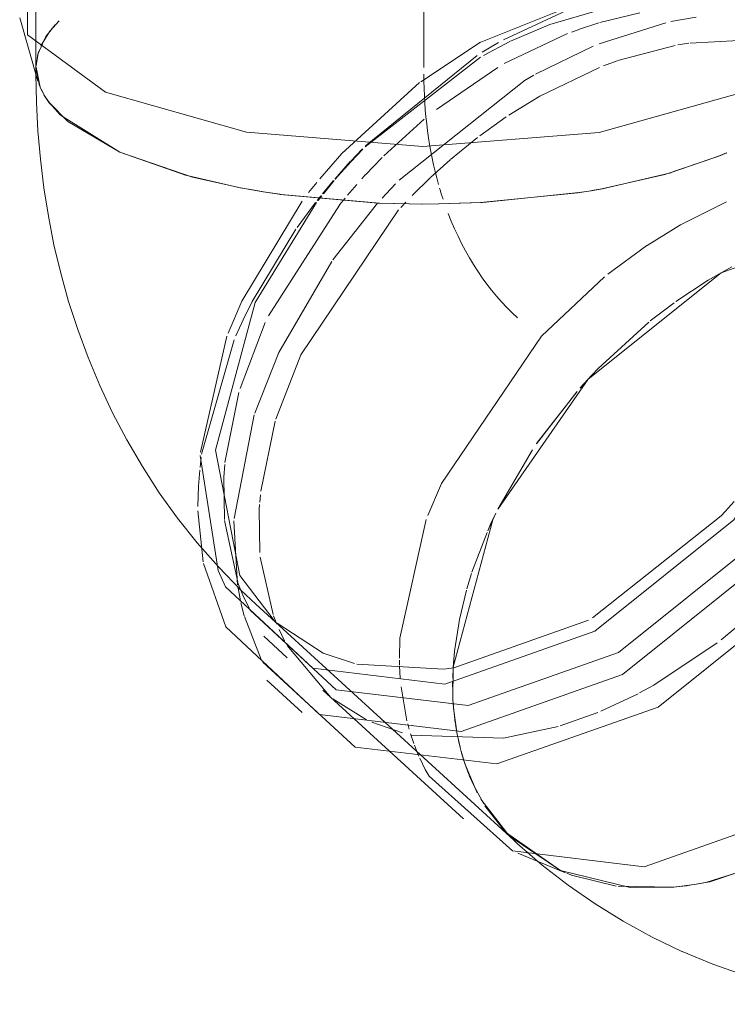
# Model space of a CAD drawing. Header units: millimetres. Extents: x -121 to 29920, y 1231 to 31888.
# Tile 272 of 310: x 20751 to 20851, y 26529 to 26668. Entities that reach past the tile are written whole.
import ezdxf

# ---------------------------------------------------------------- set-up
doc = ezdxf.new("R2010")
doc.units = ezdxf.units.MM
doc.linetypes.add('ADSK_Осевая', pattern=[700, 500, -100, 0, -100])
doc.layers.add('P-PIPE-____-CNTR', color=3, linetype='ADSK_Осевая', lineweight=20)
doc.layers.add('P-PIPE-____-OTLN', color=3, linetype='Continuous', lineweight=20)

# ---------------------------------------------------------------- blocks, each defined once
blk = doc.blocks.new('ADSK_ППР_Отвод канализационный_Составной - Отвод раструбный-1604121-3D severage Right')
at = {"layer": 'P-PIPE-____-OTLN', "color": 10}
for p, q in [((-6186.81, 26671.69), (-6203.34, 26665.05)), ((-6186.81, 26671.69), (-6203.34, 26665.05)), ((-6189.86, 26670.15), (-6200.15, 26665.39)), ((-6189.86, 26670.15), (-6200.15, 26665.39)), ((-6186.45, 26669.65), (-6193.56, 26667.54)), ((-6186.45, 26669.65), (-6193.56, 26667.54)), ((-6180.8, 26669.2), (-6186.46, 26667.82)), ((-6180.8, 26669.2), (-6186.46, 26667.82)), ((-6263.16, 26668.07), (-6264.47, 26666.6)), ((-6193.57, 26667.53), (-6199.15, 26665.17)), ((-6193.57, 26667.53), (-6199.15, 26665.17)), ((-6186.6, 26667.78), (-6189.52, 26666.82)), ((-6186.6, 26667.78), (-6189.52, 26666.82)), ((-6177.11, 26667.79), (-6186.58, 26664.82)), ((-6177.11, 26667.79), (-6186.58, 26664.82)), ((-6172.82, 26668.57), (-6176.4, 26667.95)), ((-6172.82, 26668.57), (-6176.4, 26667.95)), ((-6264.47, 26666.6), (-6265.75, 26664.53)), ((-6191.05, 26666.25), (-6200.02, 26662.01)), ((-6191.05, 26666.25), (-6200.02, 26662.01)), ((-6189.54, 26666.81), (-6190.51, 26666.45)), ((-6189.54, 26666.81), (-6190.51, 26666.45)), ((-6203.39, 26665.02), (-6211.86, 26659.43)), ((-6203.39, 26665.02), (-6211.86, 26659.43)), ((-6200.86, 26664.99), (-6203.16, 26663.62)), ((-6200.86, 26664.99), (-6203.16, 26663.62)), ((-6199.22, 26665.13), (-6202.98, 26663.16)), ((-6199.22, 26665.13), (-6202.98, 26663.16)), ((-6187.41, 26664.49), (-6195.58, 26660.52)), ((-6187.41, 26664.49), (-6195.58, 26660.52)), ((-6175.8, 26664.58), (-6183.91, 26662.45)), ((-6175.8, 26664.58), (-6183.91, 26662.45)), ((-6173.84, 26664.89), (-6175.42, 26664.65)), ((-6173.84, 26664.89), (-6175.42, 26664.65)), ((-6166.77, 26665.26), (-6173.67, 26664.91)), ((-6166.77, 26665.26), (-6173.67, 26664.91)), ((-6203.88, 26663.17), (-6219.71, 26650.36)), ((-6203.88, 26663.17), (-6219.71, 26650.36)), ((-6203.4, 26662.92), (-6219.74, 26650.22)), ((-6203.4, 26662.92), (-6219.74, 26650.22)), ((-6184.04, 26662.4), (-6185.98, 26661.69)), ((-6184.04, 26662.4), (-6185.98, 26661.69)), ((-6200.96, 26661.46), (-6209.64, 26655.49)), ((-6200.96, 26661.46), (-6209.64, 26655.49)), ((-6195.82, 26660.38), (-6196.97, 26659.7)), ((-6195.82, 26660.38), (-6196.97, 26659.7)), ((-6197.01, 26659.68), (-6214.94, 26645.46)), ((-6197.01, 26659.68), (-6214.94, 26645.46)), ((-6211.37, 26654.1), (-6217.11, 26648.92)), ((-6211.37, 26654.1), (-6217.11, 26648.92)), ((-6199.76, 26654.44), (-6203.49, 26651.78)), ((-6199.76, 26654.44), (-6203.49, 26651.78)), ((-6203.83, 26651.52), (-6207.66, 26648.4)), ((-6203.83, 26651.52), (-6207.66, 26648.4)), ((-6220.12, 26649.93), (-6221.8, 26648.16)), ((-6220.12, 26649.93), (-6221.8, 26648.16)), ((-6221.86, 26648.1), (-6224.07, 26645.62)), ((-6221.86, 26648.1), (-6224.07, 26645.62)), ((-6217.34, 26648.69), (-6219.73, 26646.22)), ((-6217.34, 26648.69), (-6219.73, 26646.22)), ((-6207.72, 26648.35), (-6210.47, 26645.87)), ((-6207.72, 26648.35), (-6210.47, 26645.87)), ((-6226.62, 26645.15), (-6227.77, 26643.7)), ((-6226.62, 26645.15), (-6227.77, 26643.7)), ((-6224.27, 26645.38), (-6225.81, 26643.52)), ((-6224.27, 26645.38), (-6225.81, 26643.52)), ((-6224.15, 26645.41), (-6225.67, 26643.55)), ((-6224.15, 26645.41), (-6225.67, 26643.55)), ((-6219.74, 26646.21), (-6220.23, 26645.67)), ((-6219.74, 26646.21), (-6220.23, 26645.67)), ((-6215.43, 26644.96), (-6216.76, 26643.55)), ((-6215.43, 26644.96), (-6216.76, 26643.55)), ((-6210.56, 26645.79), (-6213.07, 26643.31)), ((-6210.56, 26645.79), (-6213.07, 26643.31)), ((-6220.94, 26644.87), (-6222.26, 26643.33)), ((-6220.94, 26644.87), (-6222.26, 26643.33)), ((-6226.8, 26642.28), (-6229.41, 26638.76)), ((-6226.8, 26642.28), (-6229.41, 26638.76)), ((-6226.05, 26643.23), (-6226.55, 26642.59)), ((-6226.05, 26643.23), (-6226.55, 26642.59)), ((-6217.99, 26642.19), (-6224.32, 26634.15)), ((-6217.99, 26642.19), (-6224.32, 26634.15)), ((-6222.61, 26642.92), (-6223.39, 26641.97)), ((-6222.61, 26642.92), (-6223.39, 26641.97)), ((-6216.79, 26643.51), (-6217.32, 26642.93)), ((-6216.79, 26643.51), (-6217.32, 26642.93)), ((-6213.99, 26642.35), (-6214.68, 26641.61)), ((-6213.99, 26642.35), (-6214.68, 26641.61)), ((-6223.41, 26641.93), (-6233.47, 26626.24)), ((-6223.41, 26641.93), (-6233.47, 26626.24)), ((-6229.58, 26638.53), (-6235.8, 26628.24)), ((-6229.58, 26638.53), (-6235.8, 26628.24)), ((-6179.82, 26636.19), (-6185.32, 26632.15)), ((-6179.82, 26636.19), (-6185.32, 26632.15)), ((-6185.81, 26631.76), (-6194.74, 26623.36)), ((-6185.81, 26631.76), (-6194.74, 26623.36)), ((-6175.71, 26628.24), (-6171.1, 26631.28)), ((-6171.1, 26631.28), (-6175.71, 26628.24)), ((-6179.32, 26625.5), (-6175.93, 26628.08)), ((-6175.93, 26628.08), (-6179.32, 26625.5)), ((-6233.93, 26625.29), (-6237.49, 26615.92)), ((-6233.93, 26625.29), (-6237.49, 26615.92)), ((-6238.33, 26622.82), (-6242.94, 26606.61)), ((-6238.33, 26622.82), (-6242.94, 26606.61)), ((-6237.65, 26615.36), (-6239.65, 26605.42)), ((-6237.65, 26615.36), (-6239.65, 26605.42)), ((-6195.45, 26608.09), (-6189.73, 26615.46)), ((-6189.71, 26615.49), (-6195.44, 26608.1)), ((-6235.48, 26612.19), (-6238.35, 26597.48)), ((-6235.48, 26612.19), (-6238.35, 26597.48)), ((-6232.5, 26611.28), (-6234.55, 26601.37)), ((-6232.5, 26611.28), (-6234.55, 26601.37)), ((-6196.04, 26607.23), (-6200.94, 26598.79)), ((-6200.93, 26598.81), (-6196.03, 26607.24)), ((-6243, 26606.13), (-6243.16, 26604.78)), ((-6243, 26606.13), (-6243.16, 26604.78)), ((-6234.6, 26600.86), (-6234.7, 26599.82)), ((-6234.6, 26600.86), (-6234.7, 26599.82)), ((-6239.7, 26597.2), (-6237.82, 26588.46)), ((-6239.7, 26597.2), (-6237.82, 26588.46)), ((-6238.36, 26597.17), (-6237.87, 26588.09)), ((-6238.36, 26597.17), (-6237.87, 26588.09)), ((-6202.36, 26595.76), (-6201.95, 26596.67)), ((-6201.96, 26596.66), (-6202.36, 26595.76)), ((-6204.63, 26589.86), (-6202.47, 26595.52)), ((-6202.47, 26595.52), (-6204.63, 26589.86)), ((-6234.63, 26592.01), (-6232.82, 26583.89)), ((-6234.63, 26592.01), (-6232.82, 26583.89)), ((-6205.35, 26587.49), (-6204.68, 26589.7)), ((-6204.68, 26589.7), (-6205.35, 26587.49)), ((-6237.83, 26587.88), (-6237.43, 26585.81)), ((-6237.83, 26587.88), (-6237.43, 26585.81)), ((-6237.79, 26588.38), (-6237.09, 26586.6)), ((-6237.79, 26588.38), (-6237.09, 26586.6)), ((-6237.09, 26586.6), (-6236.22, 26584.77)), ((-6237.09, 26586.6), (-6236.22, 26584.77)), ((-6237.37, 26585.52), (-6236.91, 26583.69)), ((-6237.37, 26585.52), (-6236.91, 26583.69)), ((-6236.88, 26583.61), (-6234.48, 26577.51)), ((-6236.88, 26583.61), (-6234.48, 26577.51)), ((-6232.75, 26583.7), (-6232.29, 26582.52)), ((-6232.75, 26583.7), (-6232.29, 26582.52)), ((-6169.26, 26580.28), (-6164.9, 26583.93)), ((-6169.26, 26580.28), (-6164.9, 26583.93)), ((-6231.94, 26581.73), (-6231.17, 26580.16)), ((-6231.94, 26581.73), (-6231.17, 26580.16)), ((-6230.8, 26579.48), (-6224.6, 26572.12)), ((-6230.8, 26579.48), (-6224.6, 26572.12)), ((-6214.89, 26577.39), (-6214.88, 26576.74)), ((-6214.89, 26577.39), (-6214.88, 26576.74)), ((-6214.88, 26576.59), (-6214.78, 26574.84)), ((-6214.88, 26576.59), (-6214.78, 26574.84)), ((-6207.34, 26574.83), (-6207.28, 26576.34)), ((-6207.28, 26576.34), (-6207.34, 26574.83)), ((-6207.3, 26571.75), (-6207.29, 26576.34)), ((-6207.3, 26571.75), (-6207.29, 26576.34)), ((-6207.34, 26572.74), (-6207.35, 26574.39)), ((-6207.35, 26574.39), (-6207.34, 26572.74)), ((-6214.67, 26573.62), (-6213.83, 26568.81)), ((-6214.67, 26573.62), (-6213.83, 26568.81)), ((-6207.3, 26571.75), (-6207.34, 26572.64)), ((-6207.34, 26572.64), (-6207.3, 26571.75)), ((-6186.35, 26570.16), (-6181.05, 26572.64)), ((-6186.35, 26570.16), (-6181.05, 26572.64)), ((-6224.33, 26571.91), (-6219.56, 26568.94)), ((-6224.33, 26571.91), (-6219.56, 26568.94)), ((-6207.25, 26570.92), (-6207.3, 26571.73)), ((-6207.25, 26570.92), (-6207.3, 26571.73)), ((-6206.99, 26568.57), (-6207.27, 26571.19)), ((-6207.27, 26571.19), (-6206.99, 26568.57)), ((-6206.71, 26566.84), (-6207.22, 26570.58)), ((-6206.71, 26566.84), (-6207.22, 26570.58)), ((-6192.12, 26568.09), (-6186.78, 26569.98)), ((-6192.12, 26568.09), (-6186.78, 26569.98)), ((-6218.81, 26568.59), (-6214.48, 26567.08)), ((-6218.81, 26568.59), (-6214.48, 26567.08)), ((-6213.72, 26568.36), (-6213.51, 26567.61)), ((-6213.72, 26568.36), (-6213.51, 26567.61)), ((-6206.76, 26567.16), (-6206.95, 26568.27)), ((-6206.95, 26568.27), (-6206.76, 26567.16)), ((-6213.32, 26566.96), (-6212.85, 26565.58)), ((-6213.32, 26566.96), (-6212.85, 26565.58)), ((-6206.3, 26565.05), (-6206.71, 26566.88)), ((-6206.71, 26566.88), (-6206.3, 26565.05)), ((-6205.99, 26563.88), (-6206.52, 26565.96)), ((-6205.99, 26563.88), (-6206.52, 26565.96)), ((-6212.75, 26565.32), (-6212.46, 26564.57)), ((-6212.75, 26565.32), (-6212.46, 26564.57)), ((-6212.41, 26564.44), (-6212.13, 26563.77)), ((-6212.41, 26564.44), (-6212.13, 26563.77)), ((-6205.73, 26563.04), (-6206.16, 26564.51)), ((-6206.16, 26564.51), (-6205.73, 26563.04)), ((-6205.58, 26562.59), (-6205.95, 26563.76)), ((-6205.58, 26562.59), (-6205.95, 26563.76)), ((-6205.05, 26561.17), (-6205.73, 26563.04)), ((-6205.73, 26563.04), (-6205.05, 26561.17)), ((-6203.85, 26558.59), (-6205.58, 26562.59)), ((-6203.85, 26558.59), (-6205.58, 26562.59)), ((-6204.27, 26559.43), (-6204.99, 26561.03)), ((-6204.99, 26561.03), (-6204.27, 26559.43)), ((-6202.94, 26557.02), (-6204.27, 26559.43)), ((-6204.27, 26559.43), (-6202.94, 26557.02)), ((-6199.33, 26552.49), (-6203.35, 26557.69)), ((-6199.33, 26552.49), (-6203.35, 26557.69)), ((-6199.85, 26553.02), (-6202.77, 26556.74)), ((-6202.77, 26556.74), (-6199.85, 26553.02)), ((-6192.04, 26547.55), (-6199.85, 26553.02)), ((-6199.85, 26553.02), (-6192.04, 26547.55)), ((-6192.04, 26547.55), (-6199.33, 26552.49)), ((-6192.04, 26547.55), (-6199.33, 26552.49)), ((-6173.11, 26545.57), (-6175.99, 26545.22)), ((-6175.99, 26545.22), (-6173.11, 26545.57))]:
    blk.add_line(p, q, dxfattribs=at)
at = {"layer": 'P-PIPE-____-OTLN', "color": 22}
for p, q in [((-6268.74, 26668.5), (-6266.15, 26659.52)), ((-6265.92, 26658.84), (-6266.44, 26661.47)), ((-6266.44, 26661.47), (-6266.44, 26660.52)), ((-6168.53, 26649.34), (-6169.66, 26648.86)), ((-6177.26, 26646.28), (-6169.62, 26648.88)), ((-6186.18, 26644.25), (-6177.26, 26646.28)), ((-6169.28, 26597.88), (-6168.72, 26598.48)), ((-6169.28, 26597.88), (-6168.72, 26598.48)), ((-6235.27, 26585.34), (-6198.69, 26551.88)), ((-6236.07, 26584.49), (-6223.85, 26573.2)), ((-6236.07, 26584.49), (-6223.85, 26573.2)), ((-6234.14, 26580.78), (-6230.81, 26577.74)), ((-6234.14, 26580.78), (-6230.81, 26577.74)), ((-6234.26, 26577.09), (-6221.19, 26565.08)), ((-6234.26, 26577.09), (-6221.19, 26565.08)), ((-6233.71, 26574.57), (-6228.67, 26569.96)), ((-6233.71, 26574.57), (-6228.67, 26569.96)), ((-6225.77, 26573.13), (-6205.82, 26554.88)), ((-6225.77, 26573.13), (-6205.82, 26554.88)), ((-6210.7, 26560.96), (-6198.86, 26550.35)), ((-6210.7, 26560.96), (-6198.86, 26550.35)), ((-6198.69, 26551.88), (-6198.13, 26551.37)), ((-6198.11, 26550.03), (-6191.33, 26547.25)), ((-6198.11, 26550.03), (-6191.33, 26547.25)), ((-6191.33, 26547.25), (-6192.04, 26547.55)), ((-6191.33, 26547.25), (-6192.04, 26547.55)), ((-6190.48, 26546.92), (-6191.15, 26547.18)), ((-6190.48, 26546.92), (-6191.15, 26547.18))]:
    blk.add_line(p, q, dxfattribs=at)
at = {"layer": 'P-PIPE-____-OTLN', "color": 9}
for p, q in [((-6266.43, 26661.69), (-6266.19, 26663.32)), ((-6266.07, 26663.7), (-6266.42, 26661.75)), ((-6265.31, 26657.57), (-6264.54, 26656.44)), ((-6263, 26654.73), (-6264.53, 26656.42)), ((-6254.53, 26649.42), (-6262.97, 26654.7)), ((-6245.07, 26646.13), (-6254.53, 26649.42)), ((-6169.62, 26648.88), (-6168.46, 26649.37)), ((-6169.66, 26648.86), (-6176.34, 26646.54)), ((-6176.4, 26646.52), (-6186.11, 26644.26)), ((-6237.49, 26644.4), (-6244.99, 26646.11)), ((-6237.44, 26644.39), (-6234.2, 26643.82)), ((-6231.87, 26643.47), (-6234.17, 26643.82)), ((-6189.47, 26643.7), (-6203.08, 26642.31)), ((-6188.38, 26643.87), (-6189.45, 26643.7)), ((-6188.36, 26643.87), (-6187.73, 26643.98)), ((-6187.6, 26644), (-6186.18, 26644.25)), ((-6217.94, 26642.22), (-6231.83, 26643.46)), ((-6225.9, 26643.26), (-6226.41, 26642.6)), ((-6225.9, 26643.26), (-6226.41, 26642.6)), ((-6213.52, 26642.1), (-6217.89, 26642.22)), ((-6203.14, 26642.3), (-6209.31, 26642.1)), ((-6213.47, 26642.1), (-6211.81, 26642.08)), ((-6211.59, 26642.08), (-6209.37, 26642.1)), ((-6171.1, 26631.28), (-6167.74, 26633.2)), ((-6167.74, 26633.2), (-6171.1, 26631.28)), ((-6239.36, 26623.35), (-6243.11, 26606.88)), ((-6239.36, 26623.35), (-6243.11, 26606.88)), ((-6189.27, 26615.99), (-6187.62, 26617.8)), ((-6187.61, 26617.8), (-6189.25, 26616.01)), ((-6243.14, 26606.4), (-6240.62, 26590.09)), ((-6243.14, 26606.4), (-6240.62, 26590.09)), ((-6168.72, 26598.48), (-6167.44, 26599.9)), ((-6168.72, 26598.48), (-6167.44, 26599.9)), ((-6243.46, 26598.59), (-6242.72, 26591.33)), ((-6243.46, 26598.59), (-6242.72, 26591.33)), ((-6201.26, 26598.14), (-6201.96, 26596.66)), ((-6201.95, 26596.67), (-6201.25, 26598.16)), ((-6187.54, 26583.4), (-6169.28, 26597.88)), ((-6187.54, 26583.4), (-6169.28, 26597.88)), ((-6232.25, 26582.65), (-6225.73, 26578.37)), ((-6232.25, 26582.65), (-6225.73, 26578.37)), ((-6207.2, 26576.32), (-6188.09, 26583.09)), ((-6207.2, 26576.32), (-6188.09, 26583.09)), ((-6225.73, 26578.37), (-6221.27, 26576.9)), ((-6225.73, 26578.37), (-6221.27, 26576.9)), ((-6207.28, 26576.34), (-6207.09, 26578.67)), ((-6207.09, 26578.67), (-6207.28, 26576.34)), ((-6220.95, 26576.82), (-6208.64, 26576.13)), ((-6220.95, 26576.82), (-6208.64, 26576.13)), ((-6159.7, 26549.63), (-6171.31, 26545.89)), ((-6159.7, 26549.63), (-6171.31, 26545.89)), ((-6184.16, 26545.36), (-6190.48, 26546.92)), ((-6184.16, 26545.36), (-6190.48, 26546.92)), ((-6171.49, 26545.85), (-6173.08, 26545.57)), ((-6171.49, 26545.85), (-6173.08, 26545.57)), ((-6176.15, 26545.2), (-6183.89, 26545.33)), ((-6176.15, 26545.2), (-6183.89, 26545.33))]:
    blk.add_line(p, q, dxfattribs=at)
at = {"layer": 'P-PIPE-____-OTLN', "color": 22}
for points in [[(-6267.69, 26674.91, 0), (-6267.63, 26666.09, 0), (-6256.57, 26657.94, 0)], [(-6256.57, 26657.94, 0), (-6236.57, 26652.28, 0), (-6211.59, 26650.25, 0), (-6186.59, 26652.23, 0), (-6166.5, 26657.85, 0), (-6155.31, 26665.98, 0), (-6155.24, 26675.02, 0)], [(-6226.23, 26569.69, 0), (-6206.15, 26567.28, 0), (-6183.25, 26575.36, 0), (-6162.07, 26592.32, 0), (-6146.81, 26614.82, 0), (-6140.48, 26638.39, 0), (-6144.35, 26658.36, 0), (-6155.12, 26669.52, 0)], [(-6226.23, 26569.69, 0), (-6206.15, 26567.28, 0), (-6183.25, 26575.36, 0), (-6162.07, 26592.32, 0), (-6146.81, 26614.82, 0), (-6140.48, 26638.39, 0), (-6144.35, 26658.36, 0), (-6155.12, 26669.52, 0)], [(-6221.19, 26565.08, 0), (-6201.1, 26562.67, 0), (-6178.21, 26570.74, 0), (-6157.03, 26587.71, 0), (-6141.76, 26610.21, 0), (-6135.44, 26633.78, 0), (-6139.31, 26653.75, 0), (-6152.6, 26666.18, 0)], [(-6221.19, 26565.08, 0), (-6201.1, 26562.67, 0), (-6178.21, 26570.74, 0), (-6157.03, 26587.71, 0), (-6141.76, 26610.21, 0), (-6135.44, 26633.78, 0), (-6139.31, 26653.75, 0), (-6152.6, 26666.18, 0)], [(-6227.17, 26576.25, 0), (-6208.48, 26574, 0), (-6187.17, 26581.51, 0), (-6167.47, 26597.3, 0), (-6153.27, 26618.24, 0), (-6147.38, 26640.17, 0), (-6150.98, 26658.76, 0), (-6155.51, 26664.95, 0)], [(-6227.17, 26576.25, 0), (-6208.48, 26574, 0), (-6187.17, 26581.51, 0), (-6167.47, 26597.3, 0), (-6153.27, 26618.24, 0), (-6147.38, 26640.17, 0), (-6150.98, 26658.76, 0), (-6155.51, 26664.95, 0)], [(-6223.85, 26573.2, 0), (-6205.16, 26570.96, 0), (-6183.85, 26578.47, 0), (-6164.14, 26594.26, 0), (-6149.94, 26615.19, 0), (-6144.06, 26637.13, 0), (-6147.65, 26655.72, 0), (-6155.24, 26664.44, 0)], [(-6223.85, 26573.2, 0), (-6205.16, 26570.96, 0), (-6183.85, 26578.47, 0), (-6164.14, 26594.26, 0), (-6149.94, 26615.19, 0), (-6144.06, 26637.13, 0), (-6147.65, 26655.72, 0), (-6155.24, 26664.44, 0)], [(-6266.44, 26660.52, 0), (-6266.37, 26656.5, 0), (-6266.16, 26652.48, 0), (-6265.81, 26648.44, 0), (-6265.32, 26644.4, 0), (-6264.68, 26640.36, 0), (-6263.88, 26636.32, 0), (-6262.92, 26632.29, 0), (-6261.8, 26628.28, 0), (-6260.51, 26624.28, 0), (-6259.04, 26620.31, 0), (-6257.4, 26616.37, 0), (-6255.57, 26612.48, 0), (-6253.56, 26608.64, 0), (-6251.35, 26604.86, 0), (-6248.95, 26601.15, 0), (-6246.35, 26597.54, 0), (-6243.56, 26594.02, 0), (-6240.57, 26590.62, 0), (-6237.39, 26587.34, 0), (-6235.27, 26585.34, 0)], [(-6266.43, 26661.48, 0), (-6265.84, 26658.64, 0), (-6265.52, 26657.96, 0)], [(-6264.53, 26656.42, 0), (-6265.09, 26657.21, 0), (-6265.72, 26658.36, 0)], [(-6264.54, 26656.44, 0), (-6261.91, 26653.77, 0), (-6254.53, 26649.42, 0), (-6244.22, 26645.9, 0), (-6237.44, 26644.39, 0)], [(-6234.17, 26643.82, 0), (-6235.43, 26644.03, 0), (-6237.49, 26644.4, 0)], [(-6234.2, 26643.82, 0), (-6231.67, 26643.44, 0), (-6217.74, 26642.21, 0), (-6213.47, 26642.1, 0)], [(-6209.37, 26642.1, 0), (-6203.39, 26642.29, 0), (-6189.58, 26643.68, 0), (-6188.36, 26643.87, 0)], [(-6198.86, 26550.35, 0), (-6180.17, 26548.1, 0), (-6158.86, 26555.62, 0), (-6139.16, 26571.41, 0), (-6124.95, 26592.34, 0), (-6119.07, 26614.27, 0), (-6122.67, 26632.86, 0), (-6135.03, 26644.42, 0)], [(-6198.86, 26550.35, 0), (-6180.17, 26548.1, 0), (-6158.86, 26555.62, 0), (-6139.16, 26571.41, 0), (-6124.95, 26592.34, 0), (-6119.07, 26614.27, 0), (-6122.67, 26632.86, 0), (-6135.03, 26644.42, 0)], [(-6186.11, 26644.26, 0), (-6187.71, 26643.98, 0), (-6188.38, 26643.87, 0)], [(-6209.31, 26642.1, 0), (-6211.59, 26642.08, 0), (-6213.52, 26642.1, 0)], [(-6242.67, 26591.11, 0), (-6239.52, 26582.12, 0), (-6226.23, 26569.69, 0)], [(-6242.67, 26591.11, 0), (-6239.52, 26582.12, 0), (-6226.23, 26569.69, 0)], [(-6240.62, 26590.09, 0), (-6239.54, 26587.81, 0), (-6227.17, 26576.25, 0)], [(-6240.62, 26590.09, 0), (-6239.54, 26587.81, 0), (-6227.17, 26576.25, 0)], [(-6208.64, 26576.13, 0), (-6207.89, 26576.22, 0), (-6207.2, 26576.32, 0)], [(-6208.64, 26576.13, 0), (-6207.89, 26576.22, 0), (-6207.2, 26576.32, 0)], [(-6198.13, 26551.37, 0), (-6194.64, 26548.34, 0), (-6190.98, 26545.49, 0), (-6187.16, 26542.83, 0), (-6183.18, 26540.36, 0), (-6179.07, 26538.11, 0), (-6174.83, 26536.08, 0), (-6174.79, 26536.07, 0)], [(-6155.4, 26551.74, 0), (-6158.95, 26549.97, 0), (-6170.87, 26545.97, 0), (-6173.11, 26545.57, 0)], [(-6173.11, 26545.57, 0), (-6170.87, 26545.97, 0), (-6158.95, 26549.97, 0), (-6155.4, 26551.74, 0)], [(-6175.99, 26545.22, 0), (-6182.16, 26545.15, 0), (-6192.04, 26547.55, 0)], [(-6192.04, 26547.55, 0), (-6182.16, 26545.15, 0), (-6175.99, 26545.22, 0)], [(-6173.49, 26545.51, 0), (-6174.2, 26545.41, 0), (-6176.15, 26545.2, 0)], [(-6173.49, 26545.51, 0), (-6174.2, 26545.41, 0), (-6176.15, 26545.2, 0)], [(-6174.79, 26536.07, 0), (-6170.45, 26534.28, 0), (-6166.03, 26532.73, 0), (-6161.53, 26531.43, 0), (-6156.99, 26530.37, 0), (-6152.42, 26529.56, 0), (-6147.84, 26529, 0), (-6143.27, 26528.68, 0), (-6138.72, 26528.59, 0), (-6134.2, 26528.73, 0), (-6129.74, 26529.09, 0), (-6125.34, 26529.66, 0), (-6121, 26530.43, 0), (-6116.75, 26531.39, 0), (-6114.12, 26532.08, 0)]]:
    blk.add_polyline3d(points, dxfattribs=at)
at = {"layer": 'P-PIPE-____-OTLN', "color": 10}
for points in [[(-6266.19, 26663.32, 0), (-6265.02, 26665.84, 0), (-6263.7, 26667.52, 0)], [(-6186.54, 26661.47, 0), (-6194.98, 26657.4, 0), (-6199.36, 26654.7, 0)], [(-6186.54, 26661.47, 0), (-6194.98, 26657.4, 0), (-6199.36, 26654.7, 0)], [(-6212.03, 26659.3, 0), (-6223.05, 26649.26, 0), (-6226.19, 26645.67, 0)], [(-6212.03, 26659.3, 0), (-6223.05, 26649.26, 0), (-6226.19, 26645.67, 0)], [(-6220.1, 26649.86, 0), (-6221.8, 26648.09, 0), (-6224, 26645.59, 0)], [(-6220.1, 26649.86, 0), (-6221.8, 26648.09, 0), (-6224, 26645.59, 0)], [(-6168.52, 26642.42, 0), (-6175.03, 26639.15, 0), (-6179.78, 26636.22, 0)], [(-6168.52, 26642.42, 0), (-6175.03, 26639.15, 0), (-6179.78, 26636.22, 0)], [(-6215.01, 26641.25, 0), (-6228.89, 26620.68, 0), (-6232.41, 26611.57, 0)], [(-6215.01, 26641.25, 0), (-6228.89, 26620.68, 0), (-6232.41, 26611.57, 0)], [(-6224.46, 26633.95, 0), (-6232.02, 26621.05, 0), (-6235.41, 26612.41, 0)], [(-6224.46, 26633.95, 0), (-6232.02, 26621.05, 0), (-6235.41, 26612.41, 0)], [(-6235.8, 26628.24, 0), (-6237.06, 26625.66, 0), (-6238.09, 26623.38, 0)], [(-6235.8, 26628.24, 0), (-6237.06, 26625.66, 0), (-6238.09, 26623.38, 0)], [(-6187.62, 26617.8, 0), (-6186.69, 26618.77, 0), (-6179.54, 26625.32, 0)], [(-6179.54, 26625.32, 0), (-6186.69, 26618.77, 0), (-6187.61, 26617.8, 0)], [(-6194.75, 26623.35, 0), (-6208.94, 26602.43, 0), (-6210.87, 26597.92, 0)], [(-6194.75, 26623.35, 0), (-6208.94, 26602.43, 0), (-6210.87, 26597.92, 0)], [(-6239.67, 26605.16, 0), (-6239.81, 26603.36, 0), (-6239.71, 26597.34, 0)], [(-6239.67, 26605.16, 0), (-6239.81, 26603.36, 0), (-6239.71, 26597.34, 0)], [(-6234.73, 26599.47, 0), (-6234.77, 26598.74, 0), (-6234.69, 26592.66, 0)], [(-6234.73, 26599.47, 0), (-6234.77, 26598.74, 0), (-6234.69, 26592.66, 0)], [(-6211.09, 26597.36, 0), (-6214.83, 26580.5, 0), (-6214.9, 26577.68, 0)], [(-6211.09, 26597.36, 0), (-6214.83, 26580.5, 0), (-6214.9, 26577.68, 0)], [(-6207.09, 26578.67, 0), (-6206.4, 26583.17, 0), (-6205.4, 26587.32, 0)], [(-6205.4, 26587.32, 0), (-6206.4, 26583.17, 0), (-6207.09, 26578.67, 0)], [(-6180.83, 26572.76, 0), (-6178.81, 26573.86, 0), (-6169.84, 26579.83, 0)], [(-6180.83, 26572.76, 0), (-6178.81, 26573.86, 0), (-6169.84, 26579.83, 0)], [(-6213.18, 26566.76, 0), (-6200.12, 26566.35, 0), (-6192.37, 26568.01, 0)], [(-6213.18, 26566.76, 0), (-6200.12, 26566.35, 0), (-6192.37, 26568.01, 0)], [(-6212, 26563.49, 0), (-6211.23, 26561.91, 0), (-6210.7, 26560.96, 0)], [(-6212, 26563.49, 0), (-6211.23, 26561.91, 0), (-6210.7, 26560.96, 0)]]:
    blk.add_polyline3d(points, dxfattribs=at)
at = {"layer": 'P-PIPE-____-OTLN', "color": 9}
for points in [[(-6226.65, 26642.29, 0), (-6235.36, 26628.1, 0), (-6240.98, 26607.16, 0), (-6237.54, 26589.41, 0), (-6232.67, 26583.03, 0)], [(-6226.65, 26642.29, 0), (-6235.36, 26628.1, 0), (-6240.98, 26607.16, 0), (-6237.54, 26589.41, 0), (-6232.67, 26583.03, 0)], [(-6228.7, 26642.48, 0), (-6237.25, 26628.33, 0), (-6239.2, 26623.78, 0)], [(-6228.7, 26642.48, 0), (-6237.25, 26628.33, 0), (-6239.2, 26623.78, 0)], [(-6200.91, 26598.86, 0), (-6188.11, 26617.27, 0), (-6169.29, 26632.35, 0), (-6149.54, 26639.44, 0)], [(-6200.91, 26598.86, 0), (-6188.11, 26617.27, 0), (-6169.29, 26632.35, 0), (-6149.54, 26639.44, 0)], [(-6243.21, 26604.35, 0), (-6243.39, 26602.09, 0), (-6243.47, 26599.2, 0)], [(-6243.21, 26604.35, 0), (-6243.39, 26602.09, 0), (-6243.47, 26599.2, 0)], [(-6207.29, 26576.38, 0), (-6201.67, 26597.29, 0), (-6201.22, 26598.23, 0)], [(-6207.29, 26576.38, 0), (-6201.67, 26597.29, 0), (-6201.22, 26598.23, 0)]]:
    blk.add_polyline3d(points, dxfattribs=at)
at = {"layer": 'P-PIPE-____-OTLN', "color": 10}
for start_param, end_param in [(2.115887, 2.420231), (2.431447, 2.464212)]:
    blk.add_ellipse((-6166.07, 26673.2), major_axis=(23.52, 52.9), ratio=0.73322, start_param=start_param, end_param=end_param, dxfattribs=at)
at = {"layer": 'P-PIPE-____-OTLN', "color": 9}
blk.add_ellipse((-6166.07, 26673.2), major_axis=(23.52, 52.9), ratio=0.73322, start_param=2.508586, end_param=2.901285, dxfattribs=at)

msp = doc.modelspace()

# ---------------------------------------------------------------- linework, layer by layer
at = {"layer": 'P-PIPE-____-CNTR', "color": 10}
for q in [(20808.37, 26692.45), (20808.37, 26682.54)]:
    msp.add_line((20808.37, 26661.47), q, dxfattribs=at)
at = {"layer": 'P-PIPE-____-OTLN', "color": 22}
for p, q in [((20753.37, 26758.08), (20753.37, 26661.47)), ((20850.19, 26648.88), (20842.55, 26646.28)), ((20842.55, 26646.28), (20833.63, 26644.25))]:
    msp.add_line(p, q, dxfattribs=at)
at = {"layer": 'P-PIPE-____-OTLN', "color": 10}
for p, q in [((20755.33, 26666.6), (20756.65, 26668.07)), ((20754.06, 26664.53), (20755.33, 26666.6))]:
    msp.add_line(p, q, dxfattribs=at)
at = {"layer": 'P-PIPE-____-OTLN', "color": 9}
for p, q in [((20753.38, 26661.75), (20753.73, 26663.7)), ((20755.26, 26656.44), (20754.5, 26657.57)), ((20851.35, 26649.37), (20850.19, 26648.88)), ((20785.6, 26643.82), (20782.37, 26644.39)), ((20832.08, 26643.98), (20831.44, 26643.87)), ((20833.63, 26644.25), (20832.21, 26644)), ((20808, 26642.08), (20806.34, 26642.1)), ((20810.44, 26642.1), (20808.22, 26642.08))]:
    msp.add_line(p, q, dxfattribs=at)
at = {"layer": 'P-PIPE-____-OTLN', "color": 22}
for points in [[(20754.28, 26657.96, 0), (20753.96, 26658.64, 0), (20753.38, 26661.48, 0)], [(20765.28, 26649.42, 0), (20757.9, 26653.77, 0), (20755.26, 26656.44, 0)], [(20782.37, 26644.39, 0), (20775.59, 26645.9, 0), (20765.28, 26649.42, 0)], [(20806.34, 26642.1, 0), (20802.06, 26642.21, 0), (20788.14, 26643.44, 0), (20785.6, 26643.82, 0)], [(20831.44, 26643.87, 0), (20830.23, 26643.68, 0), (20816.42, 26642.29, 0), (20810.44, 26642.1, 0)]]:
    msp.add_polyline3d(points, dxfattribs=at)

# ---------------------------------------------------------------- block references
at = {"layer": 'P-PIPE-____-OTLN', "color": 10}
msp.add_blockref('ADSK_ППР_Отвод канализационный_Составной - Отвод раструбный-1604121-3D severage Right', (27019.81, 0), dxfattribs=at)

doc.saveas('drawing.dxf')
